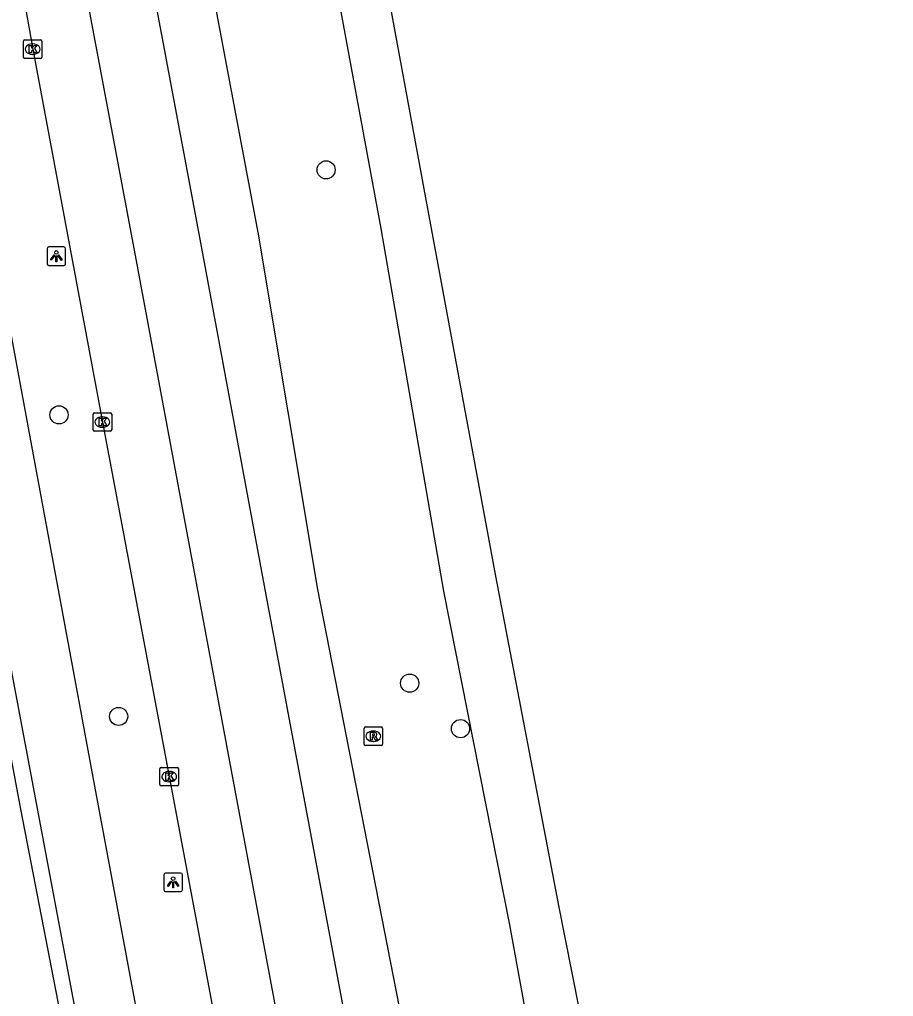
# Model space of a CAD drawing. Extents: x 158474 to 159560, y 388525 to 389605.
# Drawn here: x 159492.3 to 159539.4, y 388844.5 to 388897.1 of the extents above; entities that cross this region are included whole.
import ezdxf

# ---------------------------------------------------------------- set-up
doc = ezdxf.new("R2010")
doc.units = 0
for name, color, linetype in [('IMGEO_Berm_groen', 7, 'Continuous'), ('IMGEO_Boom', 7, 'Continuous'), ('IMGEO_Fietspad_gesloten', 7, 'Continuous'), ('IMGEO_Kolk', 7, 'Continuous'), ('IMGEO_Lichtpunt', 7, 'Continuous'), ('IMGEO_OVBaan_gesloten', 7, 'Continuous'), ('IMGEO_Rijbaan_regionaal_gesloten', 7, 'Continuous'), ('IMGEO_Rioolput', 7, 'Continuous')]:
    doc.layers.add(name, color=color, linetype=linetype)

msp = doc.modelspace()

# ---------------------------------------------------------------- linework, layer by layer
at = {"layer": 'IMGEO_Berm_groen'}
for points in [[(159518.685, 388690.655), (159521.346, 388691.393), (159515.992, 388713.444), (159520.074, 388714.733), (159514.889, 388736.915), (159512.222, 388749.874), (159508.014, 388771.508), (159499.011, 388820.492), (159492.403, 388854.591), (159485.083, 388893.722), (159478.578, 388929.772), (159472.855, 388963.726), (159469.741, 388983.538), (159467.001, 388999.833), (159460.83, 389039.614), (159456.753, 389064.84)], [(159508.347, 388904.577), (159511.793, 388885.875), (159515.161, 388866.334), (159518.725, 388848.359), (159522.041, 388830.122), (159525.61, 388813.699), (159529, 388797.633), (159532.257, 388781.219), (159538.23, 388754.724), (159532.474, 388753.472), (159528.236, 388769.573), (159522.569, 388795.507), (159520.263, 388806.819), (159516.524, 388824.955), (159512.8, 388843.923), (159508.393, 388866.43), (159505.196, 388885.579), (159501.993, 388902.664)]]:
    msp.add_lwpolyline(points, dxfattribs=at)
at = {"layer": 'IMGEO_Boom'}
for centre in [(159508.846, 388889.038), (159494.46, 388875.837), (159513.348, 388861.382), (159497.671, 388859.59), (159516.086, 388858.932)]:
    msp.add_circle(centre, 0.489, dxfattribs=at)
at = {"layer": 'IMGEO_Fietspad_gesloten'}
for points in [[(159529.803, 388691.488), (159528.818, 388695.732), (159528.357, 388697.84), (159523.276, 388718.281), (159519.974, 388732.862), (159517.26, 388745.524), (159513.941, 388762.547), (159511.323, 388776.734), (159507.842, 388795.4), (159503.973, 388815.676), (159500.006, 388836.494), (159496.396, 388855.827), (159492.913, 388874.66), (159489.184, 388894.688), (159485.67, 388913.95), (159482.143, 388933.991), (159478.766, 388953.719), (159475.549, 388973.246), (159472.31, 388993.304), (159471.774, 388996.499), (159470.301, 389005.994), (159467.478, 389023.699), (159463.997, 389045.472), (159460.936, 389064.402)], [(159482.512, 388912.951), (159486.436, 388891.293), (159489.641, 388873.942), (159493.117, 388855.5), (159496.891, 388835.426), (159500.624, 388815.778), (159504.686, 388794.446), (159508.003, 388776.398), (159510.743, 388761.843), (159514.099, 388744.784), (159516.825, 388732.061), (159519.967, 388718.077), (159520.746, 388714.945), (159525.283, 388696.714), (159525.421, 388696.071), (159527.168, 388688.946)]]:
    msp.add_lwpolyline(points, dxfattribs=at)
at = {"layer": 'IMGEO_Kolk'}
for p, q in [((159492.54, 388895.116), (159492.54, 388895.968)), ((159492.615, 388896.042), (159493.467, 388896.042)), ((159493.028, 388895.822), (159493.053, 388895.822)), ((159493.541, 388895.968), (159493.541, 388895.116)), ((159493.051, 388895.262), (159493.026, 388895.262)), ((159493.467, 388895.042), (159492.615, 388895.042)), ((159496.296, 388875.026), (159496.296, 388875.878)), ((159496.371, 388875.952), (159497.223, 388875.952)), ((159496.784, 388875.732), (159496.809, 388875.732)), ((159497.297, 388875.878), (159497.297, 388875.026)), ((159497.223, 388874.952), (159496.371, 388874.952)), ((159496.807, 388875.172), (159496.782, 388875.172)), ((159499.894, 388855.92), (159499.894, 388856.772)), ((159499.969, 388856.846), (159500.821, 388856.846)), ((159500.895, 388856.772), (159500.895, 388855.92)), ((159500.382, 388856.626), (159500.407, 388856.626)), ((159500.821, 388855.846), (159499.969, 388855.846)), ((159500.405, 388856.066), (159500.38, 388856.066))]:
    msp.add_line(p, q, dxfattribs=at)
for points in [[(159492.54, 388895.116), (159492.54, 388895.968)], [(159492.615, 388896.042), (159493.467, 388896.042)], [(159492.861, 388895.742), (159492.984, 388895.742), (159492.984, 388895.591), (159493.114, 388895.742), (159493.278, 388895.742), (159493.132, 388895.591), (159493.285, 388895.342), (159493.133, 388895.342), (159493.048, 388895.506), (159492.984, 388895.439), (159492.984, 388895.342), (159492.861, 388895.342), (159492.861, 388895.742)], [(159493.541, 388895.968), (159493.541, 388895.116)], [(159493.467, 388895.042), (159492.615, 388895.042)], [(159496.296, 388875.026), (159496.296, 388875.878)], [(159496.371, 388875.952), (159497.223, 388875.952)], [(159497.297, 388875.878), (159497.297, 388875.026)], [(159496.617, 388875.652), (159496.74, 388875.652), (159496.74, 388875.501), (159496.87, 388875.652), (159497.034, 388875.652), (159496.888, 388875.501), (159497.041, 388875.252), (159496.889, 388875.252), (159496.804, 388875.416), (159496.74, 388875.349), (159496.74, 388875.252), (159496.617, 388875.252), (159496.617, 388875.652)], [(159497.223, 388874.952), (159496.371, 388874.952)], [(159499.894, 388855.92), (159499.894, 388856.772)], [(159499.969, 388856.846), (159500.821, 388856.846)], [(159500.895, 388856.772), (159500.895, 388855.92)], [(159500.215, 388856.546), (159500.338, 388856.546), (159500.338, 388856.395), (159500.468, 388856.546), (159500.632, 388856.546), (159500.486, 388856.395), (159500.639, 388856.146), (159500.487, 388856.146), (159500.402, 388856.31), (159500.338, 388856.243), (159500.338, 388856.146), (159500.215, 388856.146), (159500.215, 388856.546)], [(159500.821, 388855.846), (159499.969, 388855.846)]]:
    msp.add_lwpolyline(points, dxfattribs=at)
for centre, start, end in [((159492.617, 388895.966), 91.552, 178.448), ((159492.617, 388895.966), 91.552, 178.448), ((159493.465, 388895.966), 1.552, 88.448), ((159493.465, 388895.966), 1.552, 88.448), ((159492.617, 388895.118), 181.552, 268.448), ((159492.617, 388895.118), 181.552, 268.448), ((159493.465, 388895.118), 271.552, 358.448), ((159493.465, 388895.118), 271.552, 358.448), ((159496.373, 388875.876), 91.552, 178.448), ((159496.373, 388875.876), 91.552, 178.448), ((159497.221, 388875.876), 1.552, 88.448), ((159497.221, 388875.876), 1.552, 88.448), ((159496.373, 388875.028), 181.552, 268.448), ((159496.373, 388875.028), 181.552, 268.448), ((159497.221, 388875.028), 271.552, 358.448), ((159497.221, 388875.028), 271.552, 358.448), ((159499.971, 388856.77), 91.552, 178.448), ((159499.971, 388856.77), 91.552, 178.448), ((159500.819, 388856.77), 1.552, 88.448), ((159500.819, 388856.77), 1.552, 88.448), ((159499.971, 388855.922), 181.552, 268.448), ((159499.971, 388855.922), 181.552, 268.448), ((159500.819, 388855.922), 271.552, 358.448), ((159500.819, 388855.922), 271.552, 358.448)]:
    msp.add_arc(centre, 0.0765, start, end, dxfattribs=at)
for centre, major_axis, ratio, start_param, end_param in [((159493.027, 388895.542), (-0.387, 0.002), 0.722429, 4.712389, 7.853982), ((159493.052, 388895.542), (-0.39, 0.002), 0.717154, 1.570796, 4.712389), ((159496.783, 388875.452), (-0.387, 0.002), 0.722429, 4.712389, 7.853982), ((159496.808, 388875.452), (-0.39, 0.002), 0.717154, 1.570796, 4.712389), ((159500.381, 388856.346), (-0.387, 0.002), 0.722429, 4.712389, 7.853982), ((159500.406, 388856.346), (-0.39, 0.002), 0.717154, 1.570796, 4.712389)]:
    msp.add_ellipse(centre, major_axis=major_axis, ratio=ratio, start_param=start_param, end_param=end_param, dxfattribs=at)
at = {"layer": 'IMGEO_Lichtpunt'}
for p, q in [((159493.816, 388884.79), (159493.816, 388883.983)), ((159493.816, 388884.79), (159493.816, 388883.983)), ((159494.718, 388884.885), (159493.91, 388884.885)), ((159494.718, 388884.885), (159493.91, 388884.885)), ((159494.812, 388883.983), (159494.812, 388884.79)), ((159494.812, 388883.983), (159494.812, 388884.79)), ((159493.91, 388883.889), (159494.718, 388883.889)), ((159493.91, 388883.889), (159494.718, 388883.889)), ((159500.108, 388851.056), (159500.108, 388850.249)), ((159500.108, 388851.056), (159500.108, 388850.249)), ((159501.01, 388851.151), (159500.202, 388851.151)), ((159501.01, 388851.151), (159500.202, 388851.151)), ((159501.104, 388850.249), (159501.104, 388851.056)), ((159501.104, 388850.249), (159501.104, 388851.056)), ((159500.202, 388850.155), (159501.01, 388850.155)), ((159500.202, 388850.155), (159501.01, 388850.155))]:
    msp.add_line(p, q, dxfattribs=at)
for points in [[(159494.19, 388884.454), (159494.229, 388884.426), (159494.041, 388884.164), (159494.003, 388884.191), (159494.19, 388884.454)], [(159494.292, 388884.406), (159494.339, 388884.406), (159494.339, 388884.084), (159494.292, 388884.084), (159494.292, 388884.406)], [(159494.402, 388884.426), (159494.44, 388884.453), (159494.627, 388884.191), (159494.588, 388884.163), (159494.402, 388884.426)], [(159500.482, 388850.72), (159500.521, 388850.692), (159500.333, 388850.43), (159500.295, 388850.457), (159500.482, 388850.72)], [(159500.584, 388850.672), (159500.631, 388850.672), (159500.631, 388850.35), (159500.584, 388850.35), (159500.584, 388850.672)], [(159500.694, 388850.692), (159500.732, 388850.719), (159500.919, 388850.457), (159500.88, 388850.429), (159500.694, 388850.692)]]:
    msp.add_lwpolyline(points, dxfattribs=at)
for centre in [(159494.315, 388884.588), (159500.607, 388850.854)]:
    msp.add_circle(centre, 0.0994, dxfattribs=at)
for centre, start, end in [((159493.91, 388884.79), 90, 180), ((159493.91, 388884.79), 90, 180), ((159494.718, 388884.79), 0, 90), ((159494.718, 388884.79), 0, 90), ((159493.91, 388883.983), 180, 270), ((159493.91, 388883.983), 180, 270), ((159494.718, 388883.983), 270, 0), ((159494.718, 388883.983), 270, 360), ((159500.202, 388851.056), 90, 180), ((159500.202, 388851.056), 90, 180), ((159501.01, 388851.056), 0, 90), ((159501.01, 388851.056), 0, 90), ((159500.202, 388850.249), 180, 270), ((159500.202, 388850.249), 180, 270), ((159501.01, 388850.249), 270, 0), ((159501.01, 388850.249), 270, 360)]:
    msp.add_arc(centre, 0.0946, start, end, dxfattribs=at)
at = {"layer": 'IMGEO_OVBaan_gesloten'}
for points in [[(159479.118, 388997.135), (159479.472, 388994.744), (159482.712, 388975.037), (159486.399, 388953.032), (159489.225, 388936.295), (159492.448, 388917.152), (159495.384, 388901.361), (159498.504, 388884.708), (159502.077, 388865.538), (159506.726, 388840.612), (159509.981, 388823.168), (159514.258, 388800.407)], [(159518.588, 388796.878), (159513.506, 388823.883), (159510.303, 388841.09), (159505.613, 388866.14), (159502.071, 388885.298), (159498.945, 388901.976), (159495.989, 388917.78), (159492.811, 388936.552), (159489.898, 388953.886), (159486.108, 388976.474), (159482.917, 388995.883)], [(159495.706, 388994.215), (159496.379, 388990.721), (159496.79, 388988.209), (159500.206, 388967.141), (159503.938, 388945.047), (159507.32, 388925.719), (159510.949, 388905.18), (159514.106, 388888.012), (159517.973, 388867.141), (159521.357, 388849.395), (159525.014, 388830.993), (159528.458, 388814.204), (159531.832, 388798.178), (159535.379, 388781.658), (159539.406, 388763.206)]]:
    msp.add_lwpolyline(points, dxfattribs=at)
at = {"layer": 'IMGEO_Rijbaan_regionaal_gesloten'}
msp.add_lwpolyline([(159465.248, 389065.119), (159465.309, 389064.799), (159467.127, 389052.707), (159470.811, 389028.633), (159473.508, 389011.465), (159476.144, 388994.722), (159476.384, 388993.3), (159479.5, 388974.111), (159482.677, 388954.955), (159486.052, 388934.798), (159489.618, 388914.651), (159493.041, 388895.542), (159496.797, 388875.452), (159500.395, 388856.346), (159503.98, 388837.245), (159507.786, 388817.176), (159511.785, 388796.128), (159513.605, 388787.293), (159515.648, 388778.113), (159517.25, 388771.049)], dxfattribs=at)
at = {"layer": 'IMGEO_Rioolput'}
for p, q in [((159510.891, 388858.096), (159510.891, 388858.948)), ((159510.966, 388859.022), (159511.818, 388859.022)), ((159511.892, 388858.948), (159511.892, 388858.096)), ((159511.379, 388858.802), (159511.404, 388858.802)), ((159511.818, 388858.022), (159510.966, 388858.022)), ((159511.402, 388858.242), (159511.377, 388858.242))]:
    msp.add_line(p, q, dxfattribs=at)
for points in [[(159510.891, 388858.096), (159510.891, 388858.948)], [(159510.966, 388859.022), (159511.818, 388859.022)], [(159511.892, 388858.948), (159511.892, 388858.096)], [(159511.48, 388858.72), (159511.228, 388858.722), (159511.228, 388858.322)], [(159511.228, 388858.322), (159511.352, 388858.322), (159511.352, 388858.484), (159511.363, 388858.484)], [(159511.406, 388858.641), (159511.352, 388858.641), (159511.352, 388858.56)], [(159511.352, 388858.56), (159511.404, 388858.56)], [(159511.41, 388858.455), (159511.481, 388858.322), (159511.621, 388858.322), (159511.556, 388858.448)], [(159511.818, 388858.022), (159510.966, 388858.022)]]:
    msp.add_lwpolyline(points, dxfattribs=at)
for centre, radius, start, end in [((159510.968, 388858.946), 0.0765, 91.552, 178.448), ((159510.968, 388858.946), 0.0765, 91.552, 178.448), ((159511.816, 388858.946), 0.0765, 1.552, 88.448), ((159511.816, 388858.946), 0.0765, 1.552, 88.448), ((159511.362, 388858.431), 0.0533, 26.0293, 88.6989), ((159511.388, 388858.749), 0.19, 274.7715, 282.9687), ((159511.412, 388858.545), 0.0964, 77.0061, 93.1865), ((159511.426, 388858.602), 0.0378, 276.6634, 79.6772), ((159511.479, 388858.61), 0.109, 350.3612, 89.416), ((159511.477, 388858.61), 0.112, 277.5842, 350.9817), ((159511.461, 388858.395), 0.108, 29.5134, 73.7905), ((159510.968, 388858.098), 0.0765, 181.552, 268.448), ((159510.968, 388858.098), 0.0765, 181.552, 268.448), ((159511.816, 388858.098), 0.0765, 271.552, 358.448), ((159511.816, 388858.098), 0.0765, 271.552, 358.448)]:
    msp.add_arc(centre, radius, start, end, dxfattribs=at)
for centre, major_axis, ratio, start_param, end_param in [((159511.378, 388858.522), (-0.387, 0.002), 0.722429, 4.712389, 7.853982), ((159511.403, 388858.522), (-0.39, 0.002), 0.717154, 1.570796, 4.712389)]:
    msp.add_ellipse(centre, major_axis=major_axis, ratio=ratio, start_param=start_param, end_param=end_param, dxfattribs=at)

doc.saveas('drawing.dxf')
